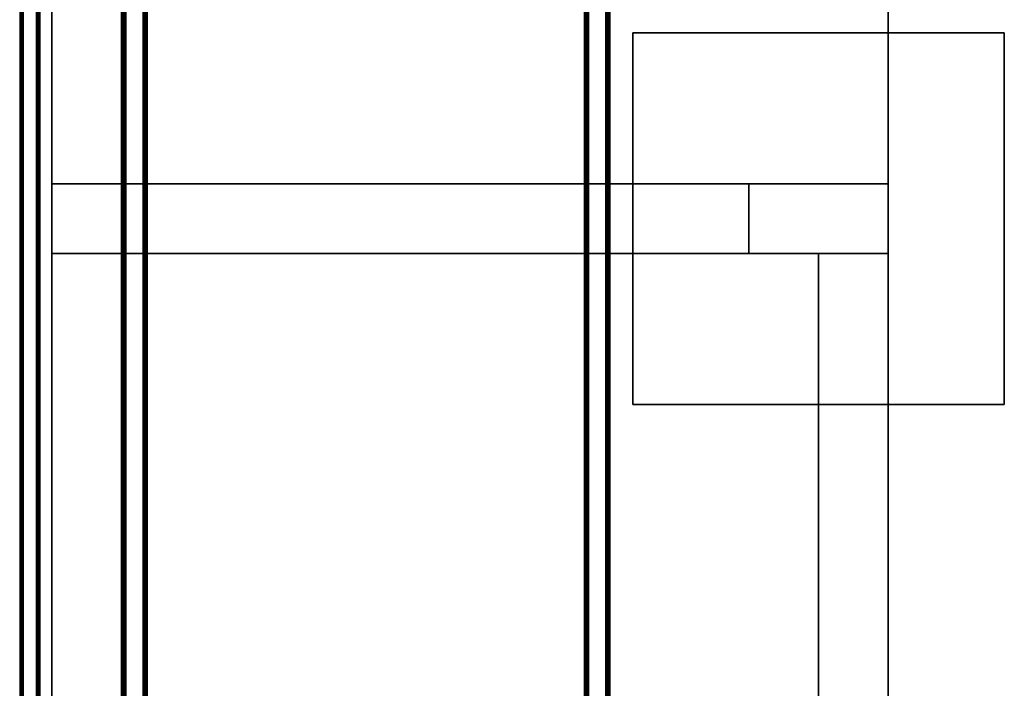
# Model space of a CAD drawing. Extents: x -0.3 to 41.3, y 0 to 17.8.
# Tile 590 of 625: x 34.1 to 36.2, y 14.9 to 16.3. Entities that reach past the tile are written whole.
import ezdxf

# ---------------------------------------------------------------- set-up
doc = ezdxf.new("R2010")
doc.units = 0
doc.header["$MEASUREMENT"] = 0
for name, color, linetype in [('L201', 7, 'Continuous'), ('L202', 7, 'Continuous'), ('P4', 7, 'Continuous'), ('S4', 7, 'Continuous'), ('V102', 7, 'Continuous'), ('V135', 7, 'Continuous'), ('V137', 7, 'Continuous'), ('V203', 7, 'Continuous'), ('V239', 7, 'Continuous'), ('V241', 7, 'Continuous'), ('V312', 7, 'Continuous')]:
    doc.layers.add(name, color=color, linetype=linetype)
doc.layers.add('VIGA_METALICA', color=106, linetype='Continuous', lineweight=0)

msp = doc.modelspace()

# ---------------------------------------------------------------- linework, layer by layer
at = {"layer": 'L201', "color": 251, "true_color": 0x575757}
for points, invisible_edges in [([(34.33045, 17.23691, 199.35), (34.33045, 15.93691, 199.35), (34.58045, 17.23691, 199.35)], 10), ([(34.33045, 17.23691, 199.2), (34.33045, 15.93691, 199.2), (34.58045, 17.23691, 199.2)], 10), ([(34.33045, 15.93691, 199.35), (35.68089, 15.93691, 199.35), (34.58045, 17.23691, 199.35)], 14), ([(34.33045, 15.93691, 199.2), (35.68089, 15.93691, 199.2), (34.58045, 17.23691, 199.2)], 14), ([(34.58045, 17.23691, 199.35), (35.68089, 15.93691, 199.35), (35.98089, 17.23691, 199.35)], 11), ([(34.58045, 17.23691, 199.2), (35.68089, 15.93691, 199.2), (35.98089, 17.23691, 199.2)], 11), ([(35.68089, 15.93691, 199.35), (35.98089, 15.93691, 199.35), (35.98089, 17.23691, 199.35)], 12), ([(35.68089, 15.93691, 199.2), (35.98089, 15.93691, 199.2), (35.98089, 17.23691, 199.2)], 12)]:
    msp.add_3dface(points, dxfattribs=dict(at, invisible_edges=invisible_edges))
for points in [[(34.33045, 17.23691, 199.35), (34.33045, 15.93691, 199.35), (34.33045, 15.93691, 199.2), (34.33045, 17.23691, 199.2)], [(35.98089, 15.93691, 199.35), (35.98089, 17.23691, 199.35), (35.98089, 17.23691, 199.2), (35.98089, 15.93691, 199.2)], [(34.33045, 15.93691, 199.35), (35.68089, 15.93691, 199.35), (35.68089, 15.93691, 199.2), (34.33045, 15.93691, 199.2)], [(35.68089, 15.93691, 199.35), (35.98089, 15.93691, 199.35), (35.98089, 15.93691, 199.2), (35.68089, 15.93691, 199.2)]]:
    msp.add_3dface(points, dxfattribs=at)
at = {"layer": 'L202', "color": 251, "true_color": 0x575757}
for points, invisible_edges in [([(35.68089, 15.78691, 199.35), (34.33045, 15.78691, 199.35), (34.58045, 14.18981, 199.35)], 14), ([(35.68089, 15.78691, 199.2), (34.33045, 15.78691, 199.2), (34.58045, 14.18981, 199.2)], 14), ([(34.58045, 14.18981, 199.35), (34.33045, 15.78691, 199.35), (34.33045, 14.18981, 199.35)], 9), ([(34.58045, 14.18981, 199.2), (34.33045, 15.78691, 199.2), (34.33045, 14.18981, 199.2)], 9), ([(35.68089, 15.78691, 199.35), (34.58045, 14.18981, 199.35), (35.83089, 14.18981, 199.35)], 13), ([(35.68089, 15.78691, 199.2), (34.58045, 14.18981, 199.2), (35.83089, 14.18981, 199.2)], 13), ([(35.68089, 15.78691, 199.35), (35.83089, 14.18981, 199.35), (35.83089, 15.78691, 199.35)], 9), ([(35.68089, 15.78691, 199.2), (35.83089, 14.18981, 199.2), (35.83089, 15.78691, 199.2)], 9)]:
    msp.add_3dface(points, dxfattribs=dict(at, invisible_edges=invisible_edges))
for points in [[(35.68089, 15.78691, 199.35), (34.33045, 15.78691, 199.35), (34.33045, 15.78691, 199.2), (35.68089, 15.78691, 199.2)], [(34.33045, 15.78691, 199.35), (34.33045, 14.18981, 199.35), (34.33045, 14.18981, 199.2), (34.33045, 15.78691, 199.2)], [(35.83089, 15.78691, 199.35), (35.68089, 15.78691, 199.35), (35.68089, 15.78691, 199.2), (35.83089, 15.78691, 199.2)], [(35.83089, 14.18981, 199.35), (35.83089, 15.78691, 199.35), (35.83089, 15.78691, 199.2), (35.83089, 14.18981, 199.2)]]:
    msp.add_3dface(points, dxfattribs=at)
at = {"layer": 'P4', "color": 12, "true_color": 0xbd0000}
for points, invisible_edges in [([(35.68089, 15.78691, 195.60001), (35.98089, 15.78691, 195.60001), (35.98089, 15.93691, 195.60001)], 12), ([(35.68089, 15.78691, 195.60001), (35.98089, 15.78691, 195.60001), (35.98089, 15.93691, 195.60001)], 12), ([(35.68089, 15.78691, 195.60001), (35.98089, 15.93691, 195.60001), (35.68089, 15.93691, 195.60001)], 9), ([(35.68089, 15.78691, 195.60001), (35.98089, 15.93691, 195.60001), (35.68089, 15.93691, 195.60001)], 9), ([(35.68089, 15.78691, 196.60001), (35.98089, 15.78691, 196.60001), (35.98089, 15.93691, 196.60001)], 12), ([(35.68089, 15.78691, 195.60001), (35.98089, 15.78691, 195.60001), (35.98089, 15.93691, 195.60001)], 12), ([(35.68089, 15.78691, 196.60001), (35.98089, 15.93691, 196.60001), (35.68089, 15.93691, 196.60001)], 9), ([(35.68089, 15.78691, 195.60001), (35.98089, 15.93691, 195.60001), (35.68089, 15.93691, 195.60001)], 9), ([(35.68089, 15.78691, 199.35), (35.98089, 15.78691, 199.35), (35.98089, 15.93691, 199.35)], 12), ([(35.68089, 15.78691, 196.6), (35.98089, 15.78691, 196.6), (35.98089, 15.93691, 196.6)], 12), ([(35.68089, 15.78691, 199.35), (35.98089, 15.93691, 199.35), (35.68089, 15.93691, 199.35)], 9), ([(35.68089, 15.78691, 196.6), (35.98089, 15.93691, 196.6), (35.68089, 15.93691, 196.6)], 9)]:
    msp.add_3dface(points, dxfattribs=dict(at, invisible_edges=invisible_edges))
for points in [[(35.98089, 15.93691, 195.60001), (35.68089, 15.93691, 195.60001), (35.68089, 15.93691, 195.60001), (35.98089, 15.93691, 195.60001)], [(35.68089, 15.93691, 195.60001), (35.68089, 15.78691, 195.60001), (35.68089, 15.78691, 195.60001), (35.68089, 15.93691, 195.60001)], [(35.98089, 15.93691, 196.60001), (35.68089, 15.93691, 196.60001), (35.68089, 15.93691, 195.60001), (35.98089, 15.93691, 195.60001)], [(35.68089, 15.93691, 196.60001), (35.68089, 15.78691, 196.60001), (35.68089, 15.78691, 195.60001), (35.68089, 15.93691, 195.60001)], [(35.98089, 15.93691, 199.35), (35.68089, 15.93691, 199.35), (35.68089, 15.93691, 196.6), (35.98089, 15.93691, 196.6)], [(35.68089, 15.93691, 199.35), (35.68089, 15.78691, 199.35), (35.68089, 15.78691, 196.6), (35.68089, 15.93691, 196.6)], [(35.98089, 15.78691, 195.60001), (35.98089, 15.93691, 195.60001), (35.98089, 15.93691, 195.60001), (35.98089, 15.78691, 195.60001)], [(35.98089, 15.78691, 196.60001), (35.98089, 15.93691, 196.60001), (35.98089, 15.93691, 195.60001), (35.98089, 15.78691, 195.60001)], [(35.98089, 15.78691, 199.35), (35.98089, 15.93691, 199.35), (35.98089, 15.93691, 196.6), (35.98089, 15.78691, 196.6)], [(35.68089, 15.78691, 195.60001), (35.98089, 15.78691, 195.60001), (35.98089, 15.78691, 195.60001), (35.68089, 15.78691, 195.60001)], [(35.68089, 15.78691, 196.60001), (35.98089, 15.78691, 196.60001), (35.98089, 15.78691, 195.60001), (35.68089, 15.78691, 195.60001)], [(35.68089, 15.78691, 199.35), (35.98089, 15.78691, 199.35), (35.98089, 15.78691, 196.6), (35.68089, 15.78691, 196.6)]]:
    msp.add_3dface(points, dxfattribs=at)
at = {"layer": 'S4', "color": 253, "true_color": 0xca95bd}
for points, invisible_edges in [([(35.43089, 15.46191, 195.60001), (36.23089, 15.46191, 195.60001), (36.23089, 16.26191, 195.60001)], 12), ([(35.43089, 15.46191, 195.10001), (36.23089, 15.46191, 195.10001), (36.23089, 16.26191, 195.10001)], 12), ([(35.43089, 15.46191, 195.60001), (36.23089, 16.26191, 195.60001), (35.43089, 16.26191, 195.60001)], 9), ([(35.43089, 15.46191, 195.10001), (36.23089, 16.26191, 195.10001), (35.43089, 16.26191, 195.10001)], 9)]:
    msp.add_3dface(points, dxfattribs=dict(at, invisible_edges=invisible_edges))
for points in [[(36.23089, 16.26191, 195.60001), (35.43089, 16.26191, 195.60001), (35.43089, 16.26191, 195.10001), (36.23089, 16.26191, 195.10001)], [(35.43089, 16.26191, 195.60001), (35.43089, 15.46191, 195.60001), (35.43089, 15.46191, 195.10001), (35.43089, 16.26191, 195.10001)], [(36.23089, 15.46191, 195.60001), (36.23089, 16.26191, 195.60001), (36.23089, 16.26191, 195.10001), (36.23089, 15.46191, 195.10001)], [(35.43089, 15.46191, 195.60001), (36.23089, 15.46191, 195.60001), (36.23089, 15.46191, 195.10001), (35.43089, 15.46191, 195.10001)]]:
    msp.add_3dface(points, dxfattribs=at)
at = {"layer": 'V102', "color": 252, "true_color": 0x838383}
for points, invisible_edges in [([(35.68089, 15.93691, 196.60001), (34.33045, 15.93691, 196.60001), (34.33045, 15.78691, 196.60001)], 12), ([(35.68089, 15.93691, 196.20001), (34.33045, 15.93691, 196.20001), (34.33045, 15.78691, 196.20001)], 12), ([(35.68089, 15.93691, 196.60001), (34.33045, 15.78691, 196.60001), (35.68089, 15.78691, 196.60001)], 9), ([(35.68089, 15.93691, 196.20001), (34.33045, 15.78691, 196.20001), (35.68089, 15.78691, 196.20001)], 9)]:
    msp.add_3dface(points, dxfattribs=dict(at, invisible_edges=invisible_edges))
for points in [[(35.68089, 15.93691, 196.60001), (34.33045, 15.93691, 196.60001), (34.33045, 15.93691, 196.20001), (35.68089, 15.93691, 196.20001)], [(34.33045, 15.93691, 196.60001), (34.33045, 15.78691, 196.60001), (34.33045, 15.78691, 196.20001), (34.33045, 15.93691, 196.20001)], [(35.68089, 15.78691, 196.60001), (35.68089, 15.93691, 196.60001), (35.68089, 15.93691, 196.20001), (35.68089, 15.78691, 196.20001)], [(34.33045, 15.78691, 196.60001), (35.68089, 15.78691, 196.60001), (35.68089, 15.78691, 196.20001), (34.33045, 15.78691, 196.20001)]]:
    msp.add_3dface(points, dxfattribs=at)
at = {"layer": 'V135', "color": 252, "true_color": 0x838383}
for points, invisible_edges in [([(34.33045, 17.23691, 196.60001), (34.18045, 17.23691, 196.60001), (34.18045, 15.93691, 196.60001)], 12), ([(34.33045, 17.23691, 196.00001), (34.18045, 17.23691, 196.00001), (34.18045, 15.93691, 196.00001)], 12), ([(34.33045, 17.23691, 196.60001), (34.18045, 15.93691, 196.60001), (34.33045, 15.93691, 196.60001)], 9), ([(34.33045, 17.23691, 196.00001), (34.18045, 15.93691, 196.00001), (34.33045, 15.93691, 196.00001)], 9), ([(34.33045, 15.93691, 196.60001), (34.18045, 15.93691, 196.60001), (34.18045, 15.86191, 196.60001)], 12), ([(34.33045, 15.93691, 196.00001), (34.18045, 15.93691, 196.00001), (34.18045, 15.86191, 196.00001)], 12), ([(34.33045, 15.93691, 196.60001), (34.18045, 15.86191, 196.60001), (34.18045, 15.78691, 196.60001)], 13), ([(34.33045, 15.93691, 196.00001), (34.18045, 15.86191, 196.00001), (34.18045, 15.78691, 196.00001)], 13), ([(34.33045, 15.93691, 196.60001), (34.18045, 15.78691, 196.60001), (34.33045, 15.78691, 196.60001)], 9), ([(34.33045, 15.93691, 196.00001), (34.18045, 15.78691, 196.00001), (34.33045, 15.78691, 196.00001)], 9), ([(34.33045, 15.78691, 196.60001), (34.18045, 15.78691, 196.60001), (34.18045, 14.18981, 196.60001)], 12), ([(34.33045, 15.78691, 196.00001), (34.18045, 15.78691, 196.00001), (34.18045, 14.18981, 196.00001)], 12), ([(34.33045, 15.78691, 196.60001), (34.18045, 14.18981, 196.60001), (34.33045, 14.18981, 196.60001)], 9), ([(34.33045, 15.78691, 196.00001), (34.18045, 14.18981, 196.00001), (34.33045, 14.18981, 196.00001)], 9)]:
    msp.add_3dface(points, dxfattribs=dict(at, invisible_edges=invisible_edges))
for points in [[(34.18045, 17.23691, 196.60001), (34.18045, 15.93691, 196.60001), (34.18045, 15.93691, 196.00001), (34.18045, 17.23691, 196.00001)], [(34.33045, 15.93691, 196.60001), (34.33045, 17.23691, 196.60001), (34.33045, 17.23691, 196.00001), (34.33045, 15.93691, 196.00001)], [(34.18045, 15.93691, 196.60001), (34.33045, 15.93691, 196.60001), (34.33045, 15.93691, 196.00001), (34.18045, 15.93691, 196.00001)], [(34.33045, 15.93691, 196.60001), (34.18045, 15.93691, 196.60001), (34.18045, 15.93691, 196.00001), (34.33045, 15.93691, 196.00001)], [(34.18045, 15.93691, 196.60001), (34.18045, 15.86191, 196.60001), (34.18045, 15.86191, 196.00001), (34.18045, 15.93691, 196.00001)], [(34.33045, 15.78691, 196.60001), (34.33045, 15.93691, 196.60001), (34.33045, 15.93691, 196.00001), (34.33045, 15.78691, 196.00001)], [(34.18045, 15.86191, 196.60001), (34.18045, 15.78691, 196.60001), (34.18045, 15.78691, 196.00001), (34.18045, 15.86191, 196.00001)], [(34.33045, 15.78691, 196.60001), (34.18045, 15.78691, 196.60001), (34.18045, 15.78691, 196.00001), (34.33045, 15.78691, 196.00001)], [(34.18045, 15.78691, 196.60001), (34.18045, 14.18981, 196.60001), (34.18045, 14.18981, 196.00001), (34.18045, 15.78691, 196.00001)], [(34.18045, 15.78691, 196.60001), (34.33045, 15.78691, 196.60001), (34.33045, 15.78691, 196.00001), (34.18045, 15.78691, 196.00001)], [(34.33045, 14.18981, 196.60001), (34.33045, 15.78691, 196.60001), (34.33045, 15.78691, 196.00001), (34.33045, 14.18981, 196.00001)]]:
    msp.add_3dface(points, dxfattribs=at)
at = {"layer": 'V137', "color": 252, "true_color": 0x838383}
for points, invisible_edges in [([(35.98089, 15.78691, 196.60001), (35.83089, 15.78691, 196.60001), (35.83089, 14.18981, 196.60001)], 12), ([(35.98089, 15.78691, 196.00001), (35.83089, 15.78691, 196.00001), (35.83089, 14.18981, 196.00001)], 12), ([(35.98089, 15.78691, 196.60001), (35.83089, 14.18981, 196.60001), (35.98089, 14.18981, 196.60001)], 9), ([(35.98089, 15.78691, 196.00001), (35.83089, 14.18981, 196.00001), (35.98089, 14.18981, 196.00001)], 9)]:
    msp.add_3dface(points, dxfattribs=dict(at, invisible_edges=invisible_edges))
for points in [[(35.98089, 15.78691, 196.60001), (35.83089, 15.78691, 196.60001), (35.83089, 15.78691, 196.00001), (35.98089, 15.78691, 196.00001)], [(35.83089, 15.78691, 196.60001), (35.83089, 14.18981, 196.60001), (35.83089, 14.18981, 196.00001), (35.83089, 15.78691, 196.00001)], [(35.98089, 14.18981, 196.60001), (35.98089, 15.78691, 196.60001), (35.98089, 15.78691, 196.00001), (35.98089, 14.18981, 196.00001)]]:
    msp.add_3dface(points, dxfattribs=at)
at = {"layer": 'V203', "color": 252, "true_color": 0x838383}
for points, invisible_edges in [([(35.68089, 15.93691, 199.35), (34.33045, 15.93691, 199.35), (34.33045, 15.78691, 199.35)], 12), ([(35.68089, 15.93691, 198.95), (34.33045, 15.93691, 198.95), (34.33045, 15.78691, 198.95)], 12), ([(35.68089, 15.93691, 199.35), (34.33045, 15.78691, 199.35), (35.68089, 15.78691, 199.35)], 9), ([(35.68089, 15.93691, 198.95), (34.33045, 15.78691, 198.95), (35.68089, 15.78691, 198.95)], 9)]:
    msp.add_3dface(points, dxfattribs=dict(at, invisible_edges=invisible_edges))
for points in [[(35.68089, 15.93691, 199.35), (34.33045, 15.93691, 199.35), (34.33045, 15.93691, 198.95), (35.68089, 15.93691, 198.95)], [(34.33045, 15.93691, 199.35), (34.33045, 15.78691, 199.35), (34.33045, 15.78691, 198.95), (34.33045, 15.93691, 198.95)], [(35.68089, 15.78691, 199.35), (35.68089, 15.93691, 199.35), (35.68089, 15.93691, 198.95), (35.68089, 15.78691, 198.95)], [(34.33045, 15.78691, 199.35), (35.68089, 15.78691, 199.35), (35.68089, 15.78691, 198.95), (34.33045, 15.78691, 198.95)]]:
    msp.add_3dface(points, dxfattribs=at)
at = {"layer": 'V239', "color": 252, "true_color": 0x838383}
for points, invisible_edges in [([(34.33045, 17.23691, 199.55), (34.18045, 17.23691, 199.55), (34.18045, 15.93691, 199.55)], 12), ([(34.33045, 17.23691, 198.95), (34.18045, 17.23691, 198.95), (34.18045, 15.93691, 198.95)], 12), ([(34.33045, 17.23691, 199.55), (34.18045, 15.93691, 199.55), (34.33045, 15.93691, 199.55)], 9), ([(34.33045, 17.23691, 198.95), (34.18045, 15.93691, 198.95), (34.33045, 15.93691, 198.95)], 9), ([(34.33045, 15.93691, 199.55), (34.18045, 15.93691, 199.55), (34.18045, 15.86191, 199.55)], 12), ([(34.33045, 15.93691, 198.95), (34.18045, 15.93691, 198.95), (34.18045, 15.86191, 198.95)], 12), ([(34.33045, 15.93691, 199.55), (34.18045, 15.86191, 199.55), (34.18045, 15.78691, 199.55)], 13), ([(34.33045, 15.93691, 198.95), (34.18045, 15.86191, 198.95), (34.18045, 15.78691, 198.95)], 13), ([(34.33045, 15.93691, 199.55), (34.18045, 15.78691, 199.55), (34.33045, 15.78691, 199.55)], 9), ([(34.33045, 15.93691, 198.95), (34.18045, 15.78691, 198.95), (34.33045, 15.78691, 198.95)], 9), ([(34.33045, 15.78691, 199.55), (34.18045, 15.78691, 199.55), (34.18045, 14.18981, 199.55)], 12), ([(34.33045, 15.78691, 198.95), (34.18045, 15.78691, 198.95), (34.18045, 14.18981, 198.95)], 12), ([(34.33045, 15.78691, 199.55), (34.18045, 14.18981, 199.55), (34.33045, 14.18981, 199.55)], 9), ([(34.33045, 15.78691, 198.95), (34.18045, 14.18981, 198.95), (34.33045, 14.18981, 198.95)], 9)]:
    msp.add_3dface(points, dxfattribs=dict(at, invisible_edges=invisible_edges))
for points in [[(34.18045, 17.23691, 199.55), (34.18045, 15.93691, 199.55), (34.18045, 15.93691, 198.95), (34.18045, 17.23691, 198.95)], [(34.33045, 15.93691, 199.55), (34.33045, 17.23691, 199.55), (34.33045, 17.23691, 198.95), (34.33045, 15.93691, 198.95)], [(34.18045, 15.93691, 199.55), (34.33045, 15.93691, 199.55), (34.33045, 15.93691, 198.95), (34.18045, 15.93691, 198.95)], [(34.33045, 15.93691, 199.55), (34.18045, 15.93691, 199.55), (34.18045, 15.93691, 198.95), (34.33045, 15.93691, 198.95)], [(34.18045, 15.93691, 199.55), (34.18045, 15.86191, 199.55), (34.18045, 15.86191, 198.95), (34.18045, 15.93691, 198.95)], [(34.33045, 15.78691, 199.55), (34.33045, 15.93691, 199.55), (34.33045, 15.93691, 198.95), (34.33045, 15.78691, 198.95)], [(34.18045, 15.86191, 199.55), (34.18045, 15.78691, 199.55), (34.18045, 15.78691, 198.95), (34.18045, 15.86191, 198.95)], [(34.33045, 15.78691, 199.55), (34.18045, 15.78691, 199.55), (34.18045, 15.78691, 198.95), (34.33045, 15.78691, 198.95)], [(34.18045, 15.78691, 199.55), (34.18045, 14.18981, 199.55), (34.18045, 14.18981, 198.95), (34.18045, 15.78691, 198.95)], [(34.18045, 15.78691, 199.55), (34.33045, 15.78691, 199.55), (34.33045, 15.78691, 198.95), (34.18045, 15.78691, 198.95)], [(34.33045, 14.18981, 199.55), (34.33045, 15.78691, 199.55), (34.33045, 15.78691, 198.95), (34.33045, 14.18981, 198.95)]]:
    msp.add_3dface(points, dxfattribs=at)
at = {"layer": 'V241', "color": 252, "true_color": 0x838383}
for points, invisible_edges in [([(35.98089, 15.78691, 199.35), (35.83089, 15.78691, 199.35), (35.83089, 14.18981, 199.35)], 12), ([(35.98089, 15.78691, 198.75), (35.83089, 15.78691, 198.75), (35.83089, 14.18981, 198.75)], 12), ([(35.98089, 15.78691, 199.35), (35.83089, 14.18981, 199.35), (35.98089, 14.18981, 199.35)], 9), ([(35.98089, 15.78691, 198.75), (35.83089, 14.18981, 198.75), (35.98089, 14.18981, 198.75)], 9)]:
    msp.add_3dface(points, dxfattribs=dict(at, invisible_edges=invisible_edges))
for points in [[(35.98089, 15.78691, 199.35), (35.83089, 15.78691, 199.35), (35.83089, 15.78691, 198.75), (35.98089, 15.78691, 198.75)], [(35.83089, 15.78691, 199.35), (35.83089, 14.18981, 199.35), (35.83089, 14.18981, 198.75), (35.83089, 15.78691, 198.75)], [(35.98089, 14.18981, 199.35), (35.98089, 15.78691, 199.35), (35.98089, 15.78691, 198.75), (35.98089, 14.18981, 198.75)]]:
    msp.add_3dface(points, dxfattribs=at)
at = {"layer": 'V312', "color": 252, "true_color": 0x838383}
for points, invisible_edges in [([(34.33045, 16.98691, 200.60001), (34.18045, 16.98691, 200.60001), (34.18045, 14.31481, 200.60001)], 12), ([(34.33045, 16.98691, 200.30001), (34.18045, 16.98691, 200.30001), (34.18045, 14.31481, 200.30001)], 12), ([(34.33045, 16.98691, 200.60001), (34.18045, 14.31481, 200.60001), (34.33045, 14.31481, 200.60001)], 9), ([(34.33045, 16.98691, 200.30001), (34.18045, 14.31481, 200.30001), (34.33045, 14.31481, 200.30001)], 9)]:
    msp.add_3dface(points, dxfattribs=dict(at, invisible_edges=invisible_edges))
for points in [[(34.18045, 16.98691, 200.60001), (34.18045, 14.31481, 200.60001), (34.18045, 14.31481, 200.30001), (34.18045, 16.98691, 200.30001)], [(34.33045, 14.31481, 200.60001), (34.33045, 16.98691, 200.60001), (34.33045, 16.98691, 200.30001), (34.33045, 14.31481, 200.30001)]]:
    msp.add_3dface(points, dxfattribs=at)

# ---------------------------------------------------------------- meshes
at = {"layer": 'VIGA_METALICA'}
mesh = msp.add_polyface(dxfattribs=at)
corners = [(34.1113, 14.42981, 199.61432), (34.1113, 17.13481, 199.61432), (34.11151, 14.42981, 199.61587), (34.11151, 17.13481, 199.61587), (34.1123, 14.42981, 199.61722), (34.1123, 17.13481, 199.61722), (34.1133, 14.42981, 199.61444), (34.1133, 17.13481, 199.61444), (34.1134, 14.42981, 199.61522), (34.1134, 17.13481, 199.61522), (34.11354, 14.42981, 199.61816), (34.11354, 17.13481, 199.61816), (34.1138, 14.42981, 199.61589), (34.1138, 17.13481, 199.61589), (34.11442, 14.42981, 199.61636), (34.11442, 17.13481, 199.61636), (34.11505, 14.42981, 199.61856), (34.11505, 17.13481, 199.61856), (34.11517, 14.42981, 199.61656), (34.11517, 17.13481, 199.61656), (34.11531, 14.42981, 199.54744), (34.11531, 17.13481, 199.54744), (34.11571, 14.42981, 199.54593), (34.11571, 17.13481, 199.54593), (34.11665, 14.42981, 199.54469), (34.11665, 17.13481, 199.54469), (34.11731, 14.42981, 199.54756), (34.11731, 17.13481, 199.54756), (34.11751, 14.42981, 199.54681), (34.11751, 17.13481, 199.54681), (34.11798, 14.42981, 199.54619), (34.11798, 17.13481, 199.54619), (34.118, 14.42981, 199.5439), (34.118, 17.13481, 199.5439), (34.11865, 14.42981, 199.54579), (34.11865, 17.13481, 199.54579), (34.11943, 14.42981, 199.54569), (34.11943, 17.13481, 199.54569), (34.11955, 14.42981, 199.54369), (34.11955, 17.13481, 199.54369), (34.147, 14.42981, 199.62047), (34.147, 17.13481, 199.62047), (34.14712, 14.42981, 199.61848), (34.14712, 17.13481, 199.61848), (34.14789, 14.42981, 199.61837), (34.14789, 17.13481, 199.61837), (34.14854, 14.42981, 199.62026), (34.14854, 17.13481, 199.62026), (34.14856, 14.42981, 199.61798), (34.14856, 17.13481, 199.61798), (34.14903, 14.42981, 199.61735), (34.14903, 17.13481, 199.61735), (34.14923, 14.42981, 199.6166), (34.14923, 17.13481, 199.6166), (34.14989, 14.42981, 199.60562), (34.14989, 14.42981, 199.61947), (34.14989, 17.13481, 199.60562), (34.14989, 17.13481, 199.61947), (34.15083, 14.42981, 199.61823), (34.15083, 17.13481, 199.61823), (34.15123, 14.42981, 199.61672), (34.15123, 17.13481, 199.61672), (34.15137, 14.42981, 199.5476), (34.15137, 17.13481, 199.5476), (34.15149, 14.42981, 199.54561), (34.15149, 17.13481, 199.54561), (34.15189, 14.42981, 199.60574), (34.15189, 17.13481, 199.60574), (34.15212, 14.42981, 199.5478), (34.15212, 17.13481, 199.5478), (34.15259, 14.42981, 199.5607), (34.15259, 17.13481, 199.5607), (34.15274, 14.42981, 199.54827), (34.15274, 17.13481, 199.54827), (34.153, 14.42981, 199.546), (34.153, 17.13481, 199.546), (34.15314, 14.42981, 199.54895), (34.15314, 17.13481, 199.54895), (34.15324, 14.42981, 199.54972), (34.15324, 17.13481, 199.54972), (34.15424, 14.42981, 199.54695), (34.15424, 17.13481, 199.54695), (34.15458, 14.42981, 199.56082), (34.15458, 17.13481, 199.56082), (34.15503, 14.42981, 199.54829), (34.15503, 17.13481, 199.54829), (34.15524, 14.42981, 199.54984), (34.15524, 17.13481, 199.54984)]
mesh.append_faces([[corners[k] for k in face] for face in [(18, 14, 15, 19), (14, 12, 13, 15), (12, 8, 9, 13), (8, 6, 7, 9), (6, 26, 27, 7), (26, 28, 29, 27), (28, 30, 31, 29), (30, 34, 35, 31), (34, 36, 37, 35), (36, 62, 63, 37), (62, 68, 69, 63), (68, 72, 73, 69), (72, 76, 77, 73), (76, 78, 79, 77), (78, 70, 71, 79), (70, 82, 83, 71), (82, 86, 87, 83), (86, 84, 85, 87), (84, 80, 81, 85), (80, 74, 75, 81), (74, 64, 65, 75), (64, 38, 39, 65), (38, 32, 33, 39), (32, 24, 25, 33), (24, 22, 23, 25), (22, 20, 21, 23), (20, 0, 1, 21), (0, 2, 3, 1), (2, 4, 5, 3), (4, 10, 11, 5), (10, 16, 17, 11), (16, 40, 41, 17), (40, 46, 47, 41), (46, 55, 57, 47), (55, 58, 59, 57), (58, 60, 61, 59), (60, 66, 67, 61), (66, 54, 56, 67), (54, 52, 53, 56), (52, 50, 51, 53), (50, 48, 49, 51), (48, 44, 45, 49), (44, 42, 43, 45), (42, 18, 19, 43)]])
mesh.append_faces([[corners[k] for k in face] for face in [(70, 86, 82), (66, 52, 54), (40, 55, 46), (64, 32, 38), (33, 65, 39), (53, 67, 56), (57, 41, 47), (87, 71, 83)]], dxfattribs={"vtx0": -1})
mesh.append_faces([[corners[k] for k in face] for face in [(74, 36, 64), (36, 74, 62), (62, 84, 68), (68, 84, 72), (72, 84, 76), (76, 86, 78), (78, 86, 70), (52, 60, 50), (50, 58, 48), (48, 58, 44), (44, 55, 42), (16, 55, 40), (32, 64, 24), (24, 36, 22), (22, 30, 20), (20, 26, 0), (0, 6, 2), (2, 12, 4), (4, 42, 10), (10, 42, 16), (37, 23, 35), (35, 23, 31), (31, 21, 29), (29, 21, 27), (27, 1, 7), (7, 3, 9), (9, 3, 13), (13, 5, 15), (15, 5, 19), (19, 5, 43), (67, 53, 61), (61, 51, 59), (59, 45, 57), (75, 63, 81), (81, 63, 85), (85, 77, 87)]], dxfattribs={"vtx0": -1, "vtx1": -1})
mesh.append_faces([[corners[k] for k in face] for face in [(42, 55, 16), (24, 64, 36), (65, 25, 37), (57, 43, 17)]], dxfattribs={"vtx0": -1, "vtx1": -1, "vtx2": -1})
mesh.append_faces([[corners[k] for k in face] for face in [(62, 74, 80), (62, 80, 84), (76, 84, 86), (52, 66, 60), (50, 60, 58), (44, 58, 55), (22, 36, 34), (22, 34, 30), (20, 30, 28), (20, 28, 26), (0, 26, 6), (2, 6, 8), (2, 8, 12), (4, 12, 14), (4, 14, 18), (4, 18, 42), (65, 33, 25), (37, 25, 23), (31, 23, 21), (27, 21, 1), (7, 1, 3), (13, 3, 5), (43, 5, 11), (43, 11, 17), (61, 53, 51), (59, 51, 49), (59, 49, 45), (57, 45, 43), (57, 17, 41), (37, 75, 65), (75, 37, 63), (85, 63, 69), (85, 69, 73), (85, 73, 77), (87, 77, 79), (87, 79, 71)]], dxfattribs={"vtx0": -1, "vtx2": -1})
mesh = msp.add_polyface(dxfattribs=at)
corners = [(34.33069, 14.11481, 200.14134), (34.33069, 17.13481, 200.14134), (34.3309, 14.11481, 200.1398), (34.3309, 17.13481, 200.1398), (34.33147, 14.11481, 200.15432), (34.33147, 17.13481, 200.15432), (34.33169, 14.11481, 200.13845), (34.33169, 17.13481, 200.13845), (34.33269, 14.11481, 200.14122), (34.33269, 17.13481, 200.14122), (34.33279, 14.11481, 200.14045), (34.33279, 17.13481, 200.14045), (34.33293, 14.11481, 200.13751), (34.33293, 17.13481, 200.13751), (34.33319, 14.11481, 200.13978), (34.33319, 17.13481, 200.13978), (34.33346, 14.11481, 200.1542), (34.33346, 17.13481, 200.1542), (34.33381, 14.11481, 200.1393), (34.33381, 17.13481, 200.1393), (34.33444, 14.11481, 200.13711), (34.33444, 17.13481, 200.13711), (34.33456, 14.11481, 200.13911), (34.33456, 17.13481, 200.13911), (34.33542, 14.11481, 200.2202), (34.33542, 17.13481, 200.2202), (34.3362, 14.11481, 200.23318), (34.3362, 17.13481, 200.23318), (34.3366, 14.11481, 200.23469), (34.3366, 17.13481, 200.23469), (34.33742, 14.11481, 200.22008), (34.33742, 17.13481, 200.22008), (34.33754, 14.11481, 200.23593), (34.33754, 17.13481, 200.23593), (34.3382, 14.11481, 200.23306), (34.3382, 17.13481, 200.23306), (34.33839, 14.11481, 200.23381), (34.33839, 17.13481, 200.23381), (34.33887, 14.11481, 200.23443), (34.33887, 17.13481, 200.23443), (34.33889, 14.11481, 200.23672), (34.33889, 17.13481, 200.23672), (34.33954, 14.11481, 200.23483), (34.33954, 17.13481, 200.23483), (34.34031, 14.11481, 200.23493), (34.34031, 17.13481, 200.23493), (34.34043, 14.11481, 200.23693), (34.34043, 17.13481, 200.23693), (34.37637, 14.11481, 200.13459), (34.37637, 17.13481, 200.13459), (34.37649, 14.11481, 200.13659), (34.37649, 17.13481, 200.13659), (34.37726, 14.11481, 200.1367), (34.37726, 17.13481, 200.1367), (34.37791, 14.11481, 200.13481), (34.37791, 17.13481, 200.13481), (34.37793, 14.11481, 200.13709), (34.37793, 17.13481, 200.13709), (34.37841, 14.11481, 200.13771), (34.37841, 17.13481, 200.13771), (34.3786, 14.11481, 200.13847), (34.3786, 17.13481, 200.13847), (34.37926, 14.11481, 200.13559), (34.37926, 17.13481, 200.13559), (34.3802, 14.11481, 200.13684), (34.3802, 17.13481, 200.13684), (34.3806, 14.11481, 200.13835), (34.3806, 17.13481, 200.13835), (34.38224, 14.11481, 200.23242), (34.38224, 17.13481, 200.23242), (34.38236, 14.11481, 200.23442), (34.38236, 17.13481, 200.23442), (34.38299, 14.11481, 200.23222), (34.38299, 17.13481, 200.23222), (34.38361, 14.11481, 200.23175), (34.38361, 17.13481, 200.23175), (34.38387, 14.11481, 200.23402), (34.38387, 17.13481, 200.23402), (34.38401, 14.11481, 200.23108), (34.38401, 17.13481, 200.23108), (34.38411, 14.11481, 200.2303), (34.38411, 17.13481, 200.2303), (34.38511, 14.11481, 200.23308), (34.38511, 17.13481, 200.23308), (34.3859, 14.11481, 200.23173), (34.3859, 17.13481, 200.23173), (34.38611, 14.11481, 200.23018), (34.38611, 17.13481, 200.23018)]
mesh.append_faces([[corners[k] for k in face] for face in [(50, 52, 53, 51), (52, 56, 57, 53), (56, 58, 59, 57), (58, 60, 61, 59), (60, 80, 81, 61), (80, 78, 79, 81), (78, 74, 75, 79), (74, 72, 73, 75), (72, 68, 69, 73), (68, 44, 45, 69), (44, 42, 43, 45), (42, 38, 39, 43), (38, 36, 37, 39), (36, 34, 35, 37), (34, 30, 31, 35), (30, 24, 25, 31), (24, 26, 27, 25), (26, 28, 29, 27), (28, 32, 33, 29), (32, 40, 41, 33), (40, 46, 47, 41), (46, 70, 71, 47), (70, 76, 77, 71), (76, 82, 83, 77), (82, 84, 85, 83), (84, 86, 87, 85), (86, 66, 67, 87), (66, 64, 65, 67), (64, 62, 63, 65), (62, 54, 55, 63), (54, 48, 49, 55), (48, 20, 21, 49), (20, 12, 13, 21), (12, 6, 7, 13), (6, 2, 3, 7), (2, 0, 1, 3), (0, 4, 5, 1), (4, 16, 17, 5), (16, 8, 9, 17), (8, 10, 11, 9), (10, 14, 15, 11), (14, 18, 19, 15), (18, 22, 23, 19), (22, 50, 51, 23)]])
mesh.append_faces([[corners[k] for k in face] for face in [(54, 20, 48), (0, 16, 4), (32, 46, 40), (34, 24, 30), (25, 35, 31), (47, 33, 41), (21, 55, 49), (17, 1, 5)]], dxfattribs={"vtx0": -1})
mesh.append_faces([[corners[k] for k in face] for face in [(20, 22, 12), (12, 22, 6), (6, 22, 2), (2, 10, 0), (64, 50, 62), (50, 64, 52), (52, 64, 56), (56, 66, 58), (58, 66, 60), (60, 86, 80), (80, 84, 78), (78, 84, 74), (74, 82, 72), (72, 82, 68), (68, 82, 44), (24, 34, 26), (26, 36, 28), (28, 42, 32), (35, 27, 37), (37, 29, 39), (39, 29, 43), (43, 33, 45), (65, 57, 67), (67, 61, 87), (87, 81, 85), (85, 75, 83), (83, 45, 77), (77, 45, 71), (71, 45, 47), (55, 21, 63), (51, 21, 23), (23, 3, 19), (19, 3, 15), (15, 3, 11), (11, 1, 9), (9, 1, 17)]], dxfattribs={"vtx0": -1, "vtx1": -1})
mesh.append_faces([[corners[k] for k in face] for face in [(20, 62, 50), (44, 46, 32), (47, 45, 33), (63, 21, 51)]], dxfattribs={"vtx0": -1, "vtx1": -1, "vtx2": -1})
mesh.append_faces([[corners[k] for k in face] for face in [(20, 54, 62), (20, 50, 22), (2, 22, 18), (2, 18, 14), (2, 14, 10), (0, 10, 8), (0, 8, 16), (56, 64, 66), (60, 66, 86), (80, 86, 84), (74, 84, 82), (44, 82, 76), (44, 76, 70), (44, 70, 46), (26, 34, 36), (28, 36, 38), (28, 38, 42), (32, 42, 44), (35, 25, 27), (37, 27, 29), (43, 29, 33), (51, 65, 63), (65, 51, 53), (65, 53, 57), (67, 57, 59), (67, 59, 61), (87, 61, 81), (85, 81, 79), (85, 79, 75), (83, 75, 73), (83, 73, 69), (83, 69, 45), (23, 21, 13), (23, 13, 7), (23, 7, 3), (11, 3, 1)]], dxfattribs={"vtx0": -1, "vtx2": -1})
mesh = msp.add_polyface(dxfattribs=at)
corners = [(35.32672, 14.11481, 200.08158), (35.32672, 17.13481, 200.08158), (35.32693, 14.11481, 200.08003), (35.32693, 17.13481, 200.08003), (35.3275, 14.11481, 200.09456), (35.3275, 17.13481, 200.09456), (35.32772, 14.11481, 200.07869), (35.32772, 17.13481, 200.07869), (35.32872, 14.11481, 200.08146), (35.32872, 17.13481, 200.08146), (35.32882, 14.11481, 200.08069), (35.32882, 17.13481, 200.08069), (35.32897, 14.11481, 200.07774), (35.32897, 17.13481, 200.07774), (35.32922, 14.11481, 200.08001), (35.32922, 17.13481, 200.08001), (35.3295, 14.11481, 200.09444), (35.3295, 17.13481, 200.09444), (35.32984, 14.11481, 200.07954), (35.32984, 17.13481, 200.07954), (35.33048, 14.11481, 200.07735), (35.33048, 17.13481, 200.07735), (35.3306, 14.11481, 200.07935), (35.3306, 17.13481, 200.07935), (35.33145, 14.11481, 200.16044), (35.33145, 17.13481, 200.16044), (35.33223, 14.11481, 200.17342), (35.33223, 17.13481, 200.17342), (35.33263, 14.11481, 200.17493), (35.33263, 17.13481, 200.17493), (35.33345, 14.11481, 200.16032), (35.33345, 17.13481, 200.16032), (35.33357, 14.11481, 200.17617), (35.33357, 17.13481, 200.17617), (35.33423, 14.11481, 200.1733), (35.33423, 17.13481, 200.1733), (35.33443, 14.11481, 200.17405), (35.33443, 17.13481, 200.17405), (35.3349, 14.11481, 200.17467), (35.3349, 17.13481, 200.17467), (35.33492, 14.11481, 200.17696), (35.33492, 17.13481, 200.17696), (35.33557, 14.11481, 200.17507), (35.33557, 17.13481, 200.17507), (35.33635, 14.11481, 200.17517), (35.33635, 17.13481, 200.17517), (35.33647, 14.11481, 200.17717), (35.33647, 17.13481, 200.17717), (35.3724, 14.11481, 200.07483), (35.3724, 17.13481, 200.07483), (35.37252, 14.11481, 200.07683), (35.37252, 17.13481, 200.07683), (35.37329, 14.11481, 200.07694), (35.37329, 17.13481, 200.07694), (35.37395, 14.11481, 200.07505), (35.37395, 17.13481, 200.07505), (35.37397, 14.11481, 200.07733), (35.37397, 17.13481, 200.07733), (35.37444, 14.11481, 200.07795), (35.37444, 17.13481, 200.07795), (35.37464, 14.11481, 200.07871), (35.37464, 17.13481, 200.07871), (35.37529, 14.11481, 200.07583), (35.37529, 17.13481, 200.07583), (35.37624, 14.11481, 200.07708), (35.37624, 17.13481, 200.07708), (35.37663, 14.11481, 200.07859), (35.37663, 17.13481, 200.07859), (35.37827, 14.11481, 200.17266), (35.37827, 17.13481, 200.17266), (35.37839, 14.11481, 200.17465), (35.37839, 17.13481, 200.17465), (35.37902, 14.11481, 200.17246), (35.37902, 17.13481, 200.17246), (35.37965, 14.11481, 200.17199), (35.37965, 17.13481, 200.17199), (35.3799, 14.11481, 200.17426), (35.3799, 17.13481, 200.17426), (35.38004, 14.11481, 200.17131), (35.38004, 17.13481, 200.17131), (35.38015, 14.11481, 200.17054), (35.38015, 17.13481, 200.17054), (35.38114, 14.11481, 200.17331), (35.38114, 17.13481, 200.17331), (35.38193, 14.11481, 200.17197), (35.38193, 17.13481, 200.17197), (35.38214, 14.11481, 200.17042), (35.38214, 17.13481, 200.17042)]
mesh.append_faces([[corners[k] for k in face] for face in [(50, 52, 53, 51), (52, 56, 57, 53), (56, 58, 59, 57), (58, 60, 61, 59), (60, 80, 81, 61), (80, 78, 79, 81), (78, 74, 75, 79), (74, 72, 73, 75), (72, 68, 69, 73), (68, 44, 45, 69), (44, 42, 43, 45), (42, 38, 39, 43), (38, 36, 37, 39), (36, 34, 35, 37), (34, 30, 31, 35), (30, 24, 25, 31), (24, 26, 27, 25), (26, 28, 29, 27), (28, 32, 33, 29), (32, 40, 41, 33), (40, 46, 47, 41), (46, 70, 71, 47), (70, 76, 77, 71), (76, 82, 83, 77), (82, 84, 85, 83), (84, 86, 87, 85), (86, 66, 67, 87), (66, 64, 65, 67), (64, 62, 63, 65), (62, 54, 55, 63), (54, 48, 49, 55), (48, 20, 21, 49), (20, 12, 13, 21), (12, 6, 7, 13), (6, 2, 3, 7), (2, 0, 1, 3), (0, 4, 5, 1), (4, 16, 17, 5), (16, 8, 9, 17), (8, 10, 11, 9), (10, 14, 15, 11), (14, 18, 19, 15), (18, 22, 23, 19), (22, 50, 51, 23)]])
mesh.append_faces([[corners[k] for k in face] for face in [(54, 20, 48), (0, 16, 4), (32, 46, 40), (34, 24, 30), (25, 35, 31), (47, 33, 41), (21, 55, 49), (17, 1, 5)]], dxfattribs={"vtx0": -1})
mesh.append_faces([[corners[k] for k in face] for face in [(20, 22, 12), (12, 22, 6), (6, 22, 2), (2, 10, 0), (64, 50, 62), (50, 64, 52), (52, 64, 56), (56, 66, 58), (58, 66, 60), (60, 86, 80), (80, 84, 78), (78, 84, 74), (74, 82, 72), (72, 82, 68), (68, 82, 44), (24, 34, 26), (26, 36, 28), (28, 42, 32), (35, 27, 37), (37, 29, 39), (39, 29, 43), (43, 33, 45), (65, 57, 67), (67, 61, 87), (87, 81, 85), (85, 75, 83), (83, 45, 77), (77, 45, 71), (71, 45, 47), (55, 21, 63), (51, 21, 23), (23, 3, 19), (19, 3, 15), (15, 3, 11), (11, 1, 9), (9, 1, 17)]], dxfattribs={"vtx0": -1, "vtx1": -1})
mesh.append_faces([[corners[k] for k in face] for face in [(20, 62, 50), (44, 46, 32), (47, 45, 33), (63, 21, 51)]], dxfattribs={"vtx0": -1, "vtx1": -1, "vtx2": -1})
mesh.append_faces([[corners[k] for k in face] for face in [(20, 54, 62), (20, 50, 22), (2, 22, 18), (2, 18, 14), (2, 14, 10), (0, 10, 8), (0, 8, 16), (56, 64, 66), (60, 66, 86), (80, 86, 84), (74, 84, 82), (44, 82, 76), (44, 76, 70), (44, 70, 46), (26, 34, 36), (28, 36, 38), (28, 38, 42), (32, 42, 44), (35, 25, 27), (37, 27, 29), (43, 29, 33), (51, 65, 63), (65, 51, 53), (65, 53, 57), (67, 57, 59), (67, 59, 61), (87, 61, 81), (85, 81, 79), (85, 79, 75), (83, 75, 73), (83, 73, 69), (83, 69, 45), (23, 21, 13), (23, 13, 7), (23, 7, 3), (11, 3, 1)]], dxfattribs={"vtx0": -1, "vtx2": -1})

doc.saveas('drawing.dxf')
